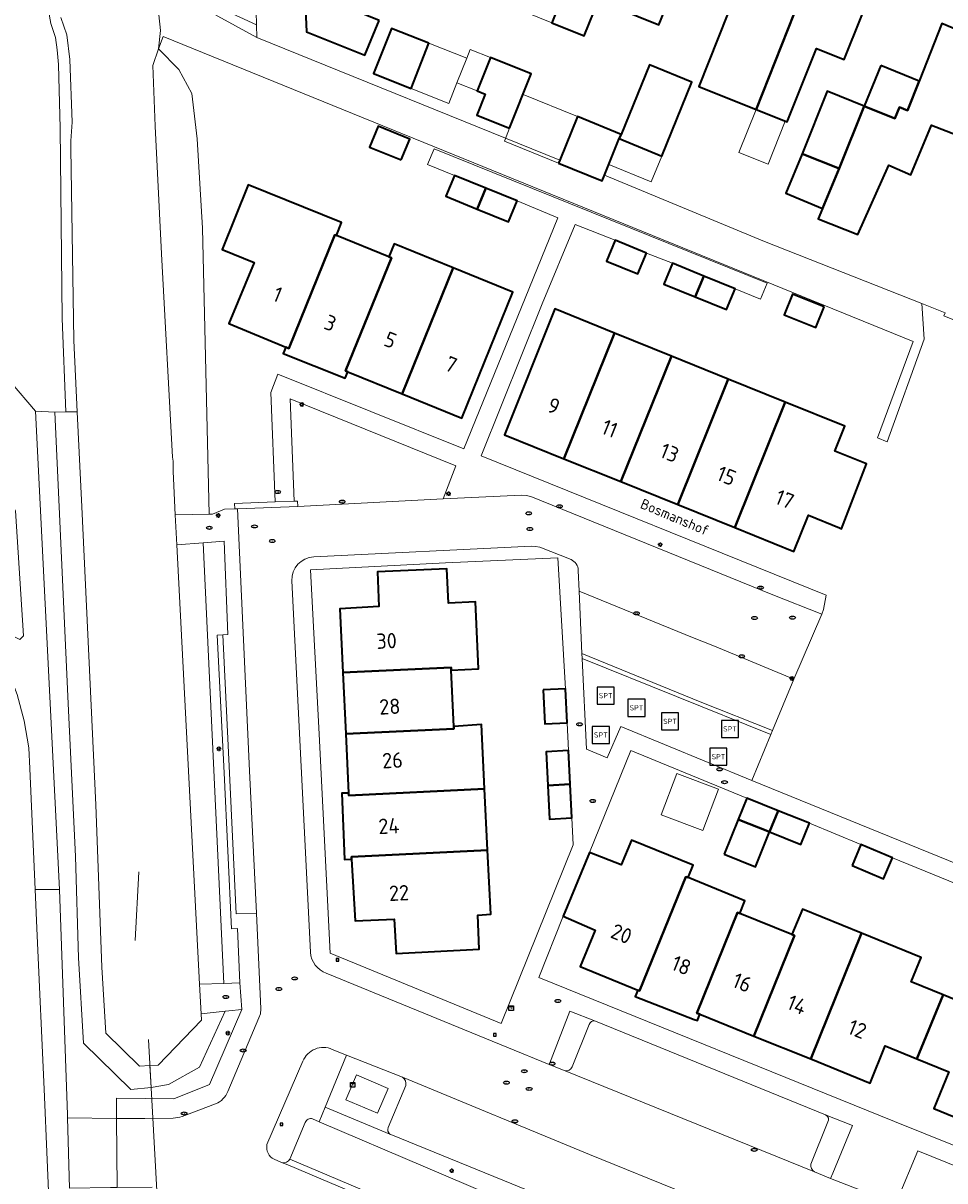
# Model space of a CAD drawing. Header units: metres. Extents: x 149984 to 156489, y 469398 to 478068.
# Tile 476 of 656: x 154006 to 154087, y 472941 to 473042. Entities that reach past the tile are written whole.
import ezdxf
from ezdxf.enums import TextEntityAlignment as Align

# ---------------------------------------------------------------- set-up
doc = ezdxf.new("R2010")
doc.units = ezdxf.units.M
doc.header["$LTSCALE"] = 0.75
for name, color, linetype, lineweight in [('B-WE-GR-BEPLANTING_CULTUUR_HEESTERS-GV', 252, 'Continuous', 18), ('B-WE-GR-STRUIK-GV', 252, 'Continuous', 13), ('B-WE-IE-MEUBILAIR-S', 252, 'Continuous', 25), ('B-WE-IE-MEUBILAIR_WEGMEUBILAIR-S', 252, 'Continuous', 25), ('B-WE-IE-TERREINAFSCHEIDING_KUNSTMATIG_HEKWERK-G', 252, 'IE-TERREINAFSCHEIDING_KUNSTMATIG-SO', 18), ('B-WE-KW-KUNSTWERK_DUIKER-G', 6, 'Continuous', 18), ('B-WE-OG-BEBOUWING-GV', 6, 'Continuous', 35), ('B-WE-OG-BEBOUWING-T18', 1, 'Continuous', 18), ('B-WE-OG-BEBOUWING_LAGE TRAFO-GV', 6, 'Continuous', 18), ('B-WE-OG-BEBOUWING_LUIFEL-GV', 6, 'Continuous', 18), ('B-WE-OG-TERREIN_BEGROEID-GV', 252, 'Continuous', 18), ('B-WE-OG-TERREIN_ERF-GV', 252, 'Continuous', 18), ('B-WE-OG-TERREIN_OEVER-GV', 252, 'Continuous', 18), ('B-WE-OG-TOPOGRAFIE-T18', 7, 'Continuous', 18), ('B-WE-OG-WATER-GV', 252, 'Continuous', 18), ('B-WE-OG-WATER_SLOOT-GV', 252, 'Continuous', 18), ('B-WE-VH-GESLOTENVERHARDING_ASFALT-GV', 252, 'Continuous', 18), ('B-WE-VH-GESLOTENVERHARDING_KUNSTSTOF-GV', 252, 'Continuous', 18), ('B-WE-VH-HALFVERHARDING_GRASBETONSTEEN-GV', 252, 'Continuous', 18), ('B-WE-VH-OPENVERHARDING_BETONELEMENT-GV', 252, 'Continuous', 18), ('B-WE-VH-OPENVERHARDING_BETONSTRAATSTEEN-GV', 252, 'Continuous', 18), ('B-WE-VH-OPENVERHARDING_STRAATBAKSTEEN-GV', 252, 'Continuous', 18), ('B-WE-VH-OPENVERHARDING_TEGEL-GV', 252, 'Continuous', 18)]:
    doc.layers.add(name, color=color, linetype=linetype, lineweight=lineweight)
doc.styles.add('NLCS-ISO', font='NLCS-ISO.ttf')
doc.styles.add('NLCS-ISO-M500-T18', font='NLCS-ISO.ttf', dxfattribs={"height": 0.9})
doc.styles.add('NLCS-ISO-M750-T18', font='NLCS-ISO.ttf', dxfattribs={"height": 1.35})
doc.linetypes.add('IE-TERREINAFSCHEIDING_KUNSTMATIG-SO', pattern='A,4,[82,NLCS.SHX,S=0.75,R=90,X=0,Y=0],4,-2', length=10)

# ---------------------------------------------------------------- blocks, each defined once
blk = doc.blocks.new('SIE-MEUBILAIR_BORD_VERKEER-SO')
blk.add_lwpolyline([(-0.5625, -0.5625), (0.5625, -0.5625), (0.5625, 0.5625), (-0.5625, 0.5625)], close=True)
at = {"style": 'NLCS-ISO'}
blk.add_text('vb', height=0.75, dxfattribs=at).set_placement((0, 0), align=Align.MIDDLE_CENTER)
blk = doc.blocks.new('SIE-MEUBILAIR_KAST_CAI-SO')
for points in [[(-1, 1), (1, 1), (1, 0.84), (-1, 0.84)], [(-1, 0.76), (1, 0.76), (1, -1), (-1, -1)]]:
    blk.add_lwpolyline(points, close=True)
at = {"style": 'NLCS-ISO'}
blk.add_text('cai', height=0.75, dxfattribs=at).set_placement((0, 0), align=Align.MIDDLE_CENTER)
blk = doc.blocks.new('SIE-MEUBILAIR_KAST_ELEKTRA-SO')
for points in [[(-1, 1), (1, 1), (1, 0.84), (-1, 0.84)], [(-1, 0.76), (1, 0.76), (1, -1), (-1, -1)]]:
    blk.add_lwpolyline(points, close=True)
at = {"style": 'NLCS-ISO'}
blk.add_text('et', height=0.75, dxfattribs=at).set_placement((0, 0), align=Align.MIDDLE_CENTER)
blk = doc.blocks.new('SIE-MEUBILAIR_PAAL_LICHTMAST-SO')
for points in [[(-0.62, 0), (-1, 0)], [(-0.71, 0.71), (-0.44, 0.44)], [(0, 1), (0, 0.62)], [(0.44, 0.44), (0.71, 0.71)], [(1, 0), (0.62, 0)], [(-0.71, -0.71), (-0.44, -0.44)], [(0, -0.62), (0, -1)], [(0.44, -0.44), (0.71, -0.71)]]:
    blk.add_lwpolyline(points)
blk.add_circle((0, 0), 0.5)
blk = doc.blocks.new('SIE-MEUBILAIR_PUT_RIOOLPUT-SO')
blk.add_ellipse((0, 0), major_axis=(1.25, 0), ratio=0.54)
at = {"style": 'NLCS-ISO'}
blk.add_text('ri', height=0.75, dxfattribs=at).set_placement((-0.04, 0.07), align=Align.MIDDLE_CENTER)
blk = doc.blocks.new('SIE-MEUBILAIR_PUT_BRANDKRAAN-SO')
blk.add_ellipse((0, 0), major_axis=(1.25, 0), ratio=0.54)
at = {"style": 'NLCS-ISO'}
blk.add_text('bk', height=0.75, dxfattribs=at).set_placement((0.03, 0), align=Align.MIDDLE_CENTER)
blk = doc.blocks.new('SIE-MEUBILAIR_PUT_KOLK-SO')
blk.add_ellipse((0, 0), major_axis=(1.25, 0), ratio=0.54)
at = {"style": 'NLCS-ISO'}
blk.add_text('klk', height=0.75, dxfattribs=at).set_placement((0.03, 0), align=Align.MIDDLE_CENTER)
blk = doc.blocks.new('SIE-WEG_SPEELTOESTEL-SO')
at = {"flags": 128}
blk.add_lwpolyline([(-3.75, -3.75), (3.75, -3.75), (3.75, 3.75), (-3.75, 3.75)], close=True, dxfattribs=at)
at = {"style": 'NLCS-ISO'}
blk.add_text('SPT', height=2.25, dxfattribs=at).set_placement((0, 0), align=Align.MIDDLE_CENTER)

msp = doc.modelspace()

# ---------------------------------------------------------------- linework, layer by layer
at = {"layer": 'B-WE-GR-BEPLANTING_CULTUUR_HEESTERS-GV', "flags": 128}
for points in [[(154056.67, 472954.831), (154054.426, 472955.692), (154052.788, 472951.463), (154052.609, 472951.003), (154054.004, 472950.47)], [(154054.621, 472950.796), (154056.117, 472954.514)], [(154031.832, 472946.227), (154032.396, 472945.986), (154032.923, 472947.264), (154034.806, 472951.828), (154033.55, 472952.34)], [(154030.98, 472951.314), (154027.822, 472943.974)], [(154029.835, 472942.705), (154031.187, 472945.914)], [(154077.09, 472945.962), (154075.591, 472942.247)], [(154077.327, 472940.995), (154077.516, 472941.455), (154079.247, 472945.657), (154076.932, 472946.547)], [(154028.455, 472942.682), (154029.111, 472942.41)], [(154075.905, 472941.573), (154077.327, 472940.995)]]:
    msp.add_lwpolyline(points, dxfattribs=at)
at = {"layer": 'B-WE-GR-BEPLANTING_CULTUUR_HEESTERS-GV'}
for points in [[(154056.117, 472954.514, -0.3846086), (154056.67, 472954.831)], [(154033.55, 472952.34, 0.423299), (154030.98, 472951.314)], [(154054.004, 472950.47, 0.3429204), (154054.621, 472950.796)], [(154031.187, 472945.914, -0.4422856), (154031.832, 472946.227)], [(154076.932, 472946.547, -0.4125835), (154077.09, 472945.962)], [(154027.822, 472943.974, 0.3382038), (154028.455, 472942.682)], [(154029.111, 472942.41, 0.3571456), (154029.835, 472942.705)], [(154075.591, 472942.247, 0.2575573), (154075.905, 472941.573)]]:
    msp.add_lwpolyline(points, format="xyb", dxfattribs=at)
at = {"layer": 'B-WE-GR-STRUIK-GV', "flags": 128}
msp.add_lwpolyline([(154072.094, 472980.012), (154072.236, 472980.354), (154065.866, 472982.857), (154055.489, 472987.122), (154055.501, 472986.681)], close=True, dxfattribs=at)
for points in [[(154038.625, 472944.9), (154032.923, 472947.264), (154032.396, 472945.986), (154051.086, 472938.014), (154070.176, 472929.946), (154071.078, 472932.162)], [(154070.426, 472931.913), (154038.712, 472944.85)]]:
    msp.add_lwpolyline(points, dxfattribs=at)
at = {"layer": 'B-WE-GR-STRUIK-GV'}
msp.add_lwpolyline([(154038.712, 472944.85, -0.0667405), (154038.625, 472944.9)], format="xyb", dxfattribs=at)
at = {"layer": 'B-WE-IE-TERREINAFSCHEIDING_KUNSTMATIG_HEKWERK-G', "flags": 128}
for points in [[(154044.286, 473029.111), (154041.935, 473030.059), (154042.506, 473031.433), (154071.763, 473019.634), (154071.179, 473018.229), (154068.942, 473019.149)], [(154050.491, 473018.316), (154053.376, 473025.386)], [(154058.393, 473023.42), (154054.894, 473024.801), (154052.007, 473017.834)], [(154063.44, 473021.384), (154061.151, 473022.287)], [(154054.042, 472984.008), (154053.373, 472995.514), (154043.498, 472995.075)], [(154054.303, 472978.588), (154054.183, 472981.018)], [(154069.959, 472974.407), (154059.778, 472978.599), (154056.139, 472969.645)], [(154033.365, 472960.794), (154048.391, 472954.626), (154054.707, 472970.308), (154054.607, 472972.665)], [(154079.991, 472970.339), (154075.471, 472972.197)], [(154100.98, 472961.723), (154082.757, 472969.179)]]:
    msp.add_lwpolyline(points, dxfattribs=at)
at = {"layer": 'B-WE-KW-KUNSTWERK_DUIKER-G', "flags": 128}
for points in [[(154016.25, 472961.896), (154016.577, 472967.931)], [(154018.708, 472929.857), (154017.419, 472953.205)]]:
    msp.add_lwpolyline(points, dxfattribs=at)
at = {"layer": 'B-WE-OG-BEBOUWING-GV', "flags": 128}
for points in [[(154055.298, 473048.694), (154052.832, 473042.519), (154055.692, 473041.376), (154056.928, 473044.471), (154062.239, 473042.326), (154063.489, 473045.422), (154061.222, 473046.328), (154064.254, 473053.721), (154058.261, 473056.114)], [(154070.779, 473034.897), (154076.356, 473048.968), (154071.345, 473050.954), (154068.307, 473043.328), (154065.749, 473036.906)], [(154076.356, 473048.968), (154070.779, 473034.897), (154073.5, 473033.81), (154076.094, 473040.259), (154078.51, 473039.295), (154081.571, 473046.901)], [(154037.664, 473042.708), (154034.417, 473044.034), (154034.252, 473048.437), (154030.987, 473048.314), (154031.306, 473041.717), (154036.406, 473039.658)], [(154042.053, 473040.709), (154038.749, 473042.023), (154037.169, 473038.05), (154040.473, 473036.736)], [(154080.274, 473035.195), (154078.079, 473029.708), (154076.628, 473026.213), (154076.25, 473025.302), (154079.714, 473023.902), (154082.438, 473030.012), (154084.383, 473029.144), (154086.195, 473033.525), (154090.205, 473031.974), (154093.255, 473039.864), (154087.111, 473042.441), (154085.109, 473037.373), (154084.091, 473034.798), (154083.374, 473035.097), (154082.984, 473034.111)], [(154049.139, 473033.262), (154051.035, 473038.029), (154047.442, 473039.458), (154046.278, 473036.529), (154046.993, 473036.245), (154046.264, 473034.411)], [(154058.769, 473032.334), (154062.502, 473030.81), (154065.155, 473037.306), (154061.422, 473038.831), (154058.921, 473032.705)], [(154081.743, 473038.76), (154080.274, 473035.195), (154082.984, 473034.111), (154083.374, 473035.097), (154084.091, 473034.798), (154085.109, 473037.373)], [(154078.079, 473029.708), (154080.274, 473035.195), (154077.024, 473036.495), (154074.829, 473031.008)], [(154039.616, 473030.473), (154040.357, 473032.3), (154037.58, 473033.428), (154036.838, 473031.6)], [(154053.426, 473030.18), (154057.25, 473028.618), (154057.463, 473029.138), (154058.769, 473032.334), (154058.921, 473032.705), (154055.097, 473034.267), (154053.539, 473030.456)], [(154074.829, 473031.008), (154073.396, 473027.555), (154076.628, 473026.213), (154078.079, 473029.708)], [(154029.472, 473014.029), (154029.743, 473013.917), (154033.771, 473023.886), (154033.93, 473023.822), (154034.38, 473024.958), (154026.178, 473028.271), (154023.88, 473022.595), (154026.69, 473021.457), (154024.481, 473016.088)], [(154046.288, 473026.154), (154047.036, 473027.991), (154044.286, 473029.111), (154043.538, 473027.273)], [(154047.036, 473027.991), (154046.288, 473026.154), (154049.039, 473025.035), (154049.786, 473026.872)], [(154029.743, 473013.917), (154029.472, 473014.029), (154029.249, 473013.474), (154034.699, 473011.289), (154034.929, 473011.854), (154034.72, 473011.939), (154038.754, 473021.855), (154038.512, 473021.953), (154033.93, 473023.822), (154033.771, 473023.886)], [(154061.151, 473022.287), (154058.393, 473023.42), (154057.641, 473021.588), (154060.398, 473020.456)], [(154038.754, 473021.855), (154034.72, 473011.939), (154034.929, 473011.854), (154039.695, 473009.918), (154044.188, 473020.977), (154038.981, 473023.095), (154038.512, 473021.953)], [(154066.191, 473020.266), (154063.44, 473021.384), (154062.695, 473019.549), (154065.446, 473018.432)], [(154044.188, 473020.977), (154039.695, 473009.918), (154044.929, 473007.791), (154049.412, 473018.852)], [(154066.191, 473020.266), (154065.446, 473018.432), (154068.197, 473017.314), (154068.942, 473019.149)], [(154076.755, 473017.567), (154073.993, 473018.688), (154073.257, 473016.873), (154076.019, 473015.753)], [(154058.343, 473015.258), (154053.115, 473017.374), (154048.671, 473006.332), (154053.894, 473004.226)], [(154058.898, 473002.208), (154063.345, 473013.235), (154058.343, 473015.258), (154053.894, 473004.226)], [(154063.345, 473013.235), (154058.898, 473002.208), (154063.902, 473000.19), (154068.346, 473011.211)], [(154068.906, 472998.172), (154073.348, 473009.187), (154068.346, 473011.211), (154063.902, 473000.19)], [(154073.348, 473009.187), (154068.906, 472998.172), (154074.11, 472996.074), (154075.399, 472999.272), (154078.118, 472998.146), (154078.288, 472998.075), (154080.489, 473003.785), (154077.693, 473004.889), (154078.576, 473007.072)], [(154044.004, 472985.644), (154046.411, 472985.758), (154046.134, 472991.643), (154043.761, 472991.523), (154043.62, 472994.558), (154037.529, 472994.274), (154037.651, 472991.249), (154034.22, 472991.05), (154034.488, 472985.441), (154043.992, 472985.89)], [(154034.488, 472985.441), (154034.746, 472980.045), (154044.246, 472980.508), (154044.236, 472980.714), (154044.004, 472985.644), (154043.992, 472985.89)], [(154052.074, 472983.915), (154052.215, 472980.926), (154054.183, 472981.018), (154054.042, 472984.008)], [(154034.746, 472980.045), (154034.993, 472974.857), (154035.003, 472974.654), (154046.937, 472975.235), (154046.662, 472980.87), (154044.236, 472980.714), (154044.246, 472980.508)], [(154052.483, 472975.526), (154054.455, 472975.627), (154054.303, 472978.588), (154052.331, 472978.487)], [(154054.455, 472975.627), (154052.483, 472975.526), (154052.635, 472972.564), (154054.607, 472972.665)], [(154035.259, 472969.048), (154035.248, 472969.259), (154047.199, 472969.841), (154046.937, 472975.235), (154035.003, 472974.654), (154034.993, 472974.857), (154034.39, 472974.831), (154034.641, 472969.013)], [(154072.715, 472973.302), (154069.959, 472974.407), (154069.211, 472972.541), (154071.967, 472971.436)], [(154067.986, 472969.486), (154070.742, 472968.381), (154071.967, 472971.436), (154069.211, 472972.541)], [(154071.967, 472971.436), (154074.723, 472970.331), (154075.471, 472972.197), (154072.715, 472973.302)], [(154060.389, 472957.546), (154060.558, 472957.477), (154064.614, 472967.504), (154064.814, 472967.423), (154065.256, 472968.519), (154059.829, 472970.715), (154058.937, 472968.537), (154056.139, 472969.645), (154053.832, 472964.03), (154056.656, 472962.814), (154055.342, 472959.624)], [(154079.217, 472968.494), (154081.982, 472967.334), (154082.757, 472969.179), (154079.991, 472970.339)], [(154035.248, 472969.259), (154035.259, 472969.048), (154035.561, 472963.629), (154039.003, 472963.785), (154039.159, 472960.758), (154046.456, 472961.134), (154046.329, 472964.139), (154047.474, 472964.206), (154047.199, 472969.841)], [(154060.558, 472957.477), (154060.389, 472957.546), (154060.173, 472956.993), (154065.344, 472954.978), (154065.624, 472954.869), (154065.846, 472955.421), (154065.569, 472955.532), (154069.154, 472964.366), (154069.359, 472964.283), (154069.81, 472965.395), (154064.814, 472967.423), (154064.614, 472967.504)], [(154065.846, 472955.421), (154070.576, 472953.513), (154074.154, 472962.337), (154073.935, 472962.425), (154069.359, 472964.283), (154069.154, 472964.366), (154065.569, 472955.532)], [(154075.58, 472951.495), (154080.047, 472962.542), (154074.858, 472964.646), (154073.935, 472962.425), (154074.154, 472962.337), (154070.576, 472953.513)], [(154080.047, 472962.542), (154075.58, 472951.495), (154080.811, 472949.386), (154082.126, 472952.648), (154084.918, 472951.509), (154087.203, 472957.136), (154084.402, 472958.272), (154085.274, 472960.422)], [(154084.918, 472951.509), (154087.71, 472950.37), (154086.396, 472947.148), (154091.607, 472945.022), (154095.169, 472953.844), (154095.397, 472953.752), (154096.299, 472955.986), (154090.876, 472958.176), (154090.004, 472956), (154087.203, 472957.136)]]:
    msp.add_lwpolyline(points, close=True, dxfattribs=at)
at = {"layer": 'B-WE-OG-BEBOUWING_LAGE TRAFO-GV', "flags": 128}
msp.add_lwpolyline([(154037.541, 472946.73), (154038.472, 472948.916), (154035.692, 472950.099), (154034.762, 472947.914)], close=True, dxfattribs=at)
at = {"layer": 'B-WE-OG-BEBOUWING_LUIFEL-GV', "flags": 128}
for points in [[(154042.053, 473040.709), (154040.473, 473036.736), (154043.79, 473035.417), (154044.512, 473037.231), (154045.371, 473039.39)], [(154046.278, 473036.529), (154047.442, 473039.458), (154045.677, 473040.16), (154045.371, 473039.39), (154044.512, 473037.231)], [(154053.426, 473030.18), (154055.097, 473034.267), (154050.316, 473036.221), (154049.139, 473033.262), (154048.674, 473032.123)], [(154070.779, 473034.897), (154069.272, 473031.124), (154071.838, 473030.099), (154073.346, 473033.872)], [(154062.502, 473030.81), (154058.769, 473032.334), (154057.842, 473030.064), (154061.575, 473028.54)], [(154063.822, 472976.575), (154062.442, 472972.951), (154066.102, 472971.559), (154067.481, 472975.182)]]:
    msp.add_lwpolyline(points, close=True, dxfattribs=at)
at = {"layer": 'B-WE-OG-TERREIN_BEGROEID-GV', "flags": 128}
for points in [[(154005.3, 473010.963), (154007.479, 473008.392), (154009.199, 473008.308), (154010.159, 473008.326), (154009.838, 473016.526), (154009.667, 473033.262), (154009.514, 473038.861), (154009.387, 473040.123), (154009.25, 473041.219), (154008.845, 473042.441), (154008.71, 473043.097), (154008.533, 473045.843), (154008.304, 473050.433), (154007.512, 473068.906), (154006.91, 473083.458), (154007.015, 473087.834), (154007.062, 473090.542), (154004.036, 473090.458)], [(154008.71, 473043.097), (154008.845, 473042.441), (154009.25, 473041.219), (154009.387, 473040.123), (154009.514, 473038.861), (154009.667, 473033.262), (154009.838, 473016.526), (154010.159, 473008.326), (154011.163, 473008.345), (154010.87, 473014.6), (154010.59, 473031.5), (154010.6, 473032.14), (154010.7, 473033.78), (154010.5, 473039.28), (154010.23, 473041.44), (154009.72, 473042.98)]]:
    msp.add_lwpolyline(points, dxfattribs=at)
for points in [[(154018.407, 473090.322), (154017.864, 473090.35), (154017.87, 473090.24), (154017.36, 473090.298), (154016.02, 473090.45), (154015.36, 473090.458), (154017.28, 473048.21), (154017.307, 473048.011), (154017.37, 473047.55), (154017.71, 473046.65), (154017.97, 473046.33), (154018.37, 473046.05), (154022.5, 473044.35), (154026.901, 473042.335), (154026.859, 473043.495), (154025.142, 473044.251), (154020.223, 473046.716), (154020.203, 473047.217), (154019.011, 473076.876), (154018.984, 473077.802), (154018.748, 473081.157)], [(154019.765, 472999.291), (154022.749, 472999.359), (154022.145, 473024.476), (154021.699, 473032.32), (154021.213, 473036.309), (154020.08, 473038.402), (154018.308, 473040.212), (154017.782, 473038.765), (154018.015, 473033.434), (154018.57, 473022.23), (154019.53, 473004.37), (154019.58, 473004.01), (154019.58, 473003.09), (154019.6, 473002.47)], [(154044.413, 473003.59), (154029.851, 473009.472), (154030.214, 473000.485), (154030.503, 473000.496), (154030.531, 473000.037), (154043.284, 473000.688)], [(154005.735, 472999.647), (154004.466, 473002.165), (154003.344, 473004.443), (154001.238, 473008.556), (154000, 473008.561), (153995.05, 473008.58), (153994.853, 473001.552), (153995.898, 473000.714), (153997.715, 472999.185), (154000.86, 472996.156), (154002.648, 472993.935), (154005.475, 472989.089), (154005.648, 472988.569), (154006.11, 472988.339), (154006.427, 472988.656)], [(154009.199, 473008.308), (154007.479, 473008.392), (154009.605, 472966.371), (154010.287, 472946.584), (154010.294, 472946.34), (154014.614, 472946.257), (154014.613, 472946.683), (154014.609, 472948.048), (154019.635, 472948.008), (154022.783, 472949.262), (154025.623, 472955.838), (154024.459, 472955.72), (154024.157, 472955.689), (154021.882, 472950.765), (154019.168, 472949.248), (154017.644, 472948.979), (154015.859, 472948.807), (154011.711, 472952.885), (154011.279, 472960.387), (154011.007, 472969.283), (154010.359, 472982.713)], [(154011.553, 473000), (154011.163, 473008.345), (154010.159, 473008.326), (154009.199, 473008.308), (154010.359, 472982.713), (154011.007, 472969.283), (154011.279, 472960.387), (154011.711, 472952.885), (154015.859, 472948.807), (154017.644, 472948.979), (154017.533, 472950.912), (154016.626, 472950.857), (154013.663, 472953.77), (154013.33, 472959.56), (154012.777, 472973.831)], [(154022.209, 472996.833), (154019.901, 472996.663), (154021.899, 472958.058), (154024.041, 472958.141)], [(154024.065, 472996.969), (154022.209, 472996.833), (154024.041, 472958.141), (154025.441, 472958.196), (154025.237, 472962.955), (154024.701, 472962.924), (154024.047, 472976.635), (154023.437, 472988.729), (154023.959, 472988.761), (154024.385, 472988.788)], [(154024.157, 472955.689), (154022.033, 472955.473), (154022.062, 472954.912), (154018.263, 472950.957), (154017.533, 472950.912), (154017.644, 472948.979), (154019.168, 472949.248), (154021.882, 472950.765)], [(154084.992, 472943.437), (154083.209, 472939.146), (154083.052, 472938.769), (154107.789, 472928.636), (154107.995, 472929.142), (154109.737, 472933.425)]]:
    msp.add_lwpolyline(points, close=True, dxfattribs=at)
at = {"layer": 'B-WE-OG-TERREIN_ERF-GV', "flags": 128}
for points in [[(154026.216, 473067.466), (154027.071, 473046.695), (154027.105, 473043.387), (154026.859, 473043.495), (154026.901, 473042.335), (154026.941, 473041.209), (154053.539, 473030.456), (154055.097, 473034.267), (154058.921, 473032.705), (154061.422, 473038.831), (154065.155, 473037.306), (154062.502, 473030.81), (154058.769, 473032.334), (154057.463, 473029.138), (154071.536, 473023.302), (154085.35, 473017.85), (154087.394, 473017.044), (154087.271, 473016.781), (154104.495, 473009.869), (154110.833, 473042.91)], [(154104.495, 473009.869), (154087.271, 473016.781), (154087.394, 473017.044), (154085.35, 473017.85), (154085.545, 473014.729), (154082.285, 473005.707), (154081.456, 473006.045), (154084.582, 473014.526), (154018.71, 473041.32), (154018.308, 473040.212), (154020.08, 473038.402), (154021.213, 473036.309), (154021.699, 473032.32), (154022.145, 473024.476), (154022.749, 472999.359), (154023.034, 472999.365), (154024.089, 472999.79), (154024.984, 472999.824), (154024.973, 473000.281), (154028.528, 473000.42), (154028.17, 473010.026), (154028.784, 473011.66), (154045.112, 473005.088), (154050.491, 473018.316), (154053.376, 473025.386), (154049.786, 473026.872), (154049.039, 473025.035), (154046.288, 473026.154), (154043.538, 473027.273), (154044.286, 473029.111), (154041.935, 473030.059), (154042.506, 473031.433), (154071.763, 473019.634), (154071.179, 473018.229), (154068.942, 473019.149), (154068.197, 473017.314), (154065.446, 473018.432), (154062.695, 473019.549), (154063.44, 473021.384), (154061.151, 473022.287), (154060.398, 473020.456), (154057.641, 473021.588), (154058.393, 473023.42), (154054.894, 473024.801), (154052.007, 473017.834), (154046.633, 473004.474), (154076.952, 472992.231), (154076.704, 472990.97), (154076.549, 472990.555), (154074.102, 472984.868), (154072.236, 472980.354), (154072.094, 472980.012), (154070.418, 472975.956), (154095.392, 472965.79)], [(154100.98, 472961.723), (154082.757, 472969.179), (154081.982, 472967.334), (154079.217, 472968.494), (154079.991, 472970.339), (154075.471, 472972.197), (154074.723, 472970.331), (154071.967, 472971.436), (154070.742, 472968.381), (154067.986, 472969.486), (154069.211, 472972.541), (154069.959, 472974.407), (154059.778, 472978.599), (154056.139, 472969.645), (154058.937, 472968.537), (154059.829, 472970.715), (154065.256, 472968.519), (154064.814, 472967.423), (154069.81, 472965.395), (154069.359, 472964.283), (154073.935, 472962.425), (154074.858, 472964.646), (154080.047, 472962.542), (154085.274, 472960.422), (154084.402, 472958.272), (154087.203, 472957.136), (154090.004, 472956)], [(154101.096, 472940.501), (154101.317, 472941.06), (154096.607, 472942.982), (154091.607, 472945.022), (154086.396, 472947.148), (154087.71, 472950.37), (154084.918, 472951.509), (154082.126, 472952.648), (154080.811, 472949.386), (154075.58, 472951.495), (154070.576, 472953.513), (154065.846, 472955.421), (154065.624, 472954.869), (154065.344, 472954.978), (154060.173, 472956.993), (154060.389, 472957.546), (154055.342, 472959.624), (154056.656, 472962.814), (154053.832, 472964.03), (154051.702, 472958.661), (154082.936, 472946.012), (154113.513, 472933.712)]]:
    msp.add_lwpolyline(points, dxfattribs=at)
for points in [[(154052.893, 473058.258), (154058.261, 473056.114), (154064.254, 473053.721), (154061.222, 473046.328), (154063.489, 473045.422), (154062.239, 473042.326), (154056.928, 473044.471), (154055.692, 473041.376), (154052.832, 473042.519), (154050.39, 473043.494), (154051.208, 473045.542), (154048.32, 473046.653), (154044.277, 473048.208), (154043.218, 473045.422), (154040.664, 473046.443), (154043.21, 473052.84), (154044.615, 473053.049), (154047.574, 473060.382), (154049.846, 473059.475), (154050.676, 473059.972), (154052.252, 473059.335), (154052.501, 473058.415)], [(154076.356, 473048.968), (154081.571, 473046.901), (154078.51, 473039.295), (154076.094, 473040.259), (154073.5, 473033.81), (154070.779, 473034.897), (154065.749, 473036.906), (154068.307, 473043.328), (154071.345, 473050.954)], [(154034.417, 473044.034), (154037.664, 473042.708), (154036.406, 473039.658), (154031.306, 473041.717), (154030.987, 473048.314), (154034.252, 473048.437)], [(154042.053, 473040.709), (154040.473, 473036.736), (154037.169, 473038.05), (154038.749, 473042.023)], [(154076.628, 473026.213), (154073.396, 473027.555), (154074.829, 473031.008), (154077.024, 473036.495), (154080.274, 473035.195), (154081.743, 473038.76), (154085.109, 473037.373), (154087.111, 473042.441), (154093.255, 473039.864), (154090.205, 473031.974), (154086.195, 473033.525), (154084.383, 473029.144), (154082.438, 473030.012), (154079.714, 473023.902), (154076.25, 473025.302)], [(154051.035, 473038.029), (154049.139, 473033.262), (154046.264, 473034.411), (154046.993, 473036.245), (154046.278, 473036.529), (154047.442, 473039.458)], [(154039.616, 473030.473), (154036.838, 473031.6), (154037.58, 473033.428), (154040.357, 473032.3)], [(154029.472, 473014.029), (154024.481, 473016.088), (154026.69, 473021.457), (154023.88, 473022.595), (154026.178, 473028.271), (154034.38, 473024.958), (154033.93, 473023.822), (154038.512, 473021.953), (154038.981, 473023.095), (154044.188, 473020.977), (154049.412, 473018.852), (154044.929, 473007.791), (154039.695, 473009.918), (154034.929, 473011.854), (154034.699, 473011.289), (154029.249, 473013.474)], [(154076.755, 473017.567), (154076.019, 473015.753), (154073.257, 473016.873), (154073.993, 473018.688)], [(154063.902, 473000.19), (154058.898, 473002.208), (154053.894, 473004.226), (154048.671, 473006.332), (154053.115, 473017.374), (154058.343, 473015.258), (154063.345, 473013.235), (154068.346, 473011.211), (154073.348, 473009.187), (154078.576, 473007.072), (154077.693, 473004.889), (154080.489, 473003.785), (154078.288, 472998.075), (154078.118, 472998.146), (154075.399, 472999.272), (154074.11, 472996.074), (154068.906, 472998.172)], [(154054.183, 472981.018), (154052.215, 472980.926), (154052.074, 472983.915), (154054.042, 472984.008), (154053.373, 472995.514), (154043.498, 472995.075), (154031.655, 472994.47), (154032.409, 472980.022), (154033.365, 472960.794), (154048.391, 472954.626), (154054.707, 472970.308), (154054.607, 472972.665), (154052.635, 472972.564), (154052.483, 472975.526), (154052.331, 472978.487), (154054.303, 472978.588)], [(154046.937, 472975.235), (154047.199, 472969.841), (154047.474, 472964.206), (154046.329, 472964.139), (154046.456, 472961.134), (154039.159, 472960.758), (154039.003, 472963.785), (154035.561, 472963.629), (154035.259, 472969.048), (154034.641, 472969.013), (154034.39, 472974.831), (154034.993, 472974.857), (154034.746, 472980.045), (154034.488, 472985.441), (154034.22, 472991.05), (154037.651, 472991.249), (154037.529, 472994.274), (154043.62, 472994.558), (154043.761, 472991.523), (154046.134, 472991.643), (154046.411, 472985.758), (154044.004, 472985.644), (154044.236, 472980.714), (154046.662, 472980.87)]]:
    msp.add_lwpolyline(points, close=True, dxfattribs=at)
at = {"layer": 'B-WE-OG-TERREIN_OEVER-GV', "flags": 128}
msp.add_lwpolyline([(154018.256, 473045.081), (154021.623, 473044.123), (154026.941, 473041.209), (154026.901, 473042.335), (154022.5, 473044.35), (154018.37, 473046.05), (154017.97, 473046.33), (154017.71, 473046.65), (154017.37, 473047.55), (154017.307, 473048.011)], dxfattribs=at)
at = {"layer": 'B-WE-OG-WATER-GV', "flags": 128}
msp.add_lwpolyline([(154009.72, 473042.98), (154010.23, 473041.44), (154010.5, 473039.28), (154010.7, 473033.78), (154010.6, 473032.14), (154010.59, 473031.5), (154010.87, 473014.6), (154011.163, 473008.345), (154011.553, 473000), (154012.777, 472973.831), (154013.33, 472959.56), (154013.663, 472953.77), (154016.626, 472950.857), (154017.533, 472950.912), (154018.263, 472950.957), (154022.062, 472954.912), (154022.033, 472955.473), (154021.899, 472958.058), (154019.901, 472996.663), (154019.765, 472999.291), (154019.6, 473002.47), (154019.58, 473003.09), (154019.58, 473004.01), (154019.53, 473004.37), (154018.57, 473022.23), (154018.015, 473033.434), (154017.782, 473038.765), (154018.308, 473040.212), (154018.47, 473041.83), (154018.183, 473044.614)], dxfattribs=at)
at = {"layer": 'B-WE-OG-WATER_SLOOT-GV', "flags": 128}
msp.add_lwpolyline([(154018.183, 473044.614), (154018.47, 473041.83), (154018.308, 473040.212), (154018.71, 473041.32), (154084.582, 473014.526), (154081.456, 473006.045), (154082.285, 473005.707), (154085.545, 473014.729), (154085.35, 473017.85), (154071.536, 473023.302), (154057.463, 473029.138), (154057.25, 473028.618), (154053.426, 473030.18), (154053.539, 473030.456), (154026.941, 473041.209), (154021.623, 473044.123), (154018.256, 473045.081)], dxfattribs=at)
at = {"layer": 'B-WE-VH-GESLOTENVERHARDING_ASFALT-GV', "flags": 128}
msp.add_lwpolyline([(154011.577, 472869.719), (154011.518, 472871.186), (154011.35, 472875.226), (154011.341, 472875.607), (154011.341, 472875.977), (154011.206, 472879.229), (154009.783, 472913.532), (154009.175, 472927.42), (154009.052, 472930.229), (154008.238, 472948.834), (154007.648, 472962.307), (154007.469, 472966.394), (154007, 472977.02), (154006.89, 472978.82), (154006.5, 472981.2), (154005.89, 472983.5), (154004.98, 472985.92), (154003.81, 472988.25), (154002.32, 472990.82), (154001.26, 472992.48)], dxfattribs=at)
at = {"layer": 'B-WE-VH-GESLOTENVERHARDING_KUNSTSTOF-GV', "flags": 128}
msp.add_lwpolyline([(154055.501, 472986.681), (154055.878, 472978.716), (154057.704, 472977.951), (154058.895, 472980.705), (154070.418, 472975.956), (154072.094, 472980.012)], close=True, dxfattribs=at)
at = {"layer": 'B-WE-VH-HALFVERHARDING_GRASBETONSTEEN-GV', "flags": 128}
for points in [[(154025.239, 472999.834), (154024.984, 472999.824), (154024.089, 472999.79), (154023.034, 472999.365), (154022.749, 472999.359), (154019.765, 472999.291), (154019.901, 472996.663), (154022.209, 472996.833), (154024.065, 472996.969), (154024.385, 472988.788), (154023.959, 472988.761), (154024.527, 472976.616), (154025.113, 472964.241), (154026.893, 472964.299), (154026.298, 472976.8)], [(154067.126, 472987.743), (154065.21, 472988.523), (154055.241, 472992.584), (154055.489, 472987.122), (154065.866, 472982.857), (154072.236, 472980.354), (154074.102, 472984.868)], [(154022.033, 472955.473), (154024.157, 472955.689), (154024.459, 472955.72), (154025.623, 472955.838), (154025.441, 472958.196), (154024.041, 472958.141), (154021.899, 472958.058)]]:
    msp.add_lwpolyline(points, close=True, dxfattribs=at)
for points in [[(154056.117, 472954.514), (154054.621, 472950.796)], [(154076.867, 472946.577), (154056.67, 472954.831)], [(154054.004, 472950.47), (154075.905, 472941.573)], [(154040.007, 472949.158), (154038.47, 472945.468)], [(154073.194, 472936.191), (154056.16, 472943.1), (154039.729, 472949.889)], [(154075.591, 472942.247), (154077.09, 472945.962)], [(154038.712, 472944.85), (154070.426, 472931.913)]]:
    msp.add_lwpolyline(points, dxfattribs=at)
at = {"layer": 'B-WE-VH-HALFVERHARDING_GRASBETONSTEEN-GV'}
for points in [[(154056.67, 472954.831, 0.3846086), (154056.117, 472954.514)], [(154054.621, 472950.796, -0.3429204), (154054.004, 472950.47)], [(154039.729, 472949.889, -0.3314933), (154040.007, 472949.158)], [(154076.932, 472946.547, 0.0312195), (154076.867, 472946.577)], [(154077.09, 472945.962, 0.4125835), (154076.932, 472946.547)], [(154038.47, 472945.468, 0.3543842), (154038.625, 472944.9)], [(154038.625, 472944.9, 0.0667405), (154038.712, 472944.85)], [(154075.905, 472941.573, -0.2575573), (154075.591, 472942.247)]]:
    msp.add_lwpolyline(points, format="xyb", dxfattribs=at)
at = {"layer": 'B-WE-VH-OPENVERHARDING_BETONELEMENT-GV', "flags": 128}
msp.add_lwpolyline([(154030.531, 473000.037), (154030.503, 473000.496), (154030.214, 473000.485), (154028.528, 473000.42), (154024.973, 473000.281), (154024.984, 472999.824), (154025.239, 472999.834)], close=True, dxfattribs=at)
at = {"layer": 'B-WE-VH-OPENVERHARDING_BETONSTRAATSTEEN-GV', "flags": 128}
for points in [[(154031.187, 472945.914), (154029.835, 472942.705), (154070.104, 472925.627), (154071.421, 472928.859)], [(154071.159, 472929.531), (154070.176, 472929.946), (154051.086, 472938.014), (154032.396, 472945.986), (154031.832, 472946.227)], [(154029.111, 472942.41), (154029.64, 472942.19), (154069.903, 472925.135), (154070.104, 472925.627), (154029.835, 472942.705)]]:
    msp.add_lwpolyline(points, dxfattribs=at)
at = {"layer": 'B-WE-VH-OPENVERHARDING_BETONSTRAATSTEEN-GV'}
for points in [[(154031.832, 472946.227, 0.4422856), (154031.187, 472945.914)], [(154029.835, 472942.705, -0.3571456), (154029.111, 472942.41)]]:
    msp.add_lwpolyline(points, format="xyb", dxfattribs=at)
at = {"layer": 'B-WE-VH-OPENVERHARDING_STRAATBAKSTEEN-GV', "flags": 128}
for points in [[(154055.163, 472994.413), (154055.241, 472992.584), (154065.21, 472988.523), (154067.126, 472987.743), (154074.102, 472984.868), (154076.549, 472990.555), (154072.261, 472992.272), (154072.244, 472992.279), (154050.984, 473000.904), (154050.592, 473000.994), (154050.187, 473001.025), (154043.284, 473000.688), (154030.531, 473000.037), (154025.239, 472999.834), (154026.298, 472976.8), (154026.893, 472964.299), (154027.286, 472955.899), (154027.25, 472955.467), (154027.099, 472955.109), (154024.375, 472948.638)], [(154031.932, 472995.597), (154051.048, 472996.542), (154051.402, 472996.524), (154051.794, 472996.455), (154054.528, 472995.36)], [(154031.638, 472960.871), (154029.997, 472993.503)], [(154110.862, 472927.473), (154107.789, 472928.636), (154083.052, 472938.769), (154077.327, 472940.995), (154075.905, 472941.573), (154054.004, 472950.47), (154052.609, 472951.003), (154048.888, 472952.524), (154033.03, 472959.035)], [(154033.55, 472952.34), (154034.806, 472951.828), (154039.729, 472949.889), (154056.16, 472943.1), (154073.194, 472936.191)], [(154027.822, 472943.974), (154030.98, 472951.314)], [(154023.314, 472947.568), (154020.365, 472946.438)], [(154019.588, 472946.292), (154017.093, 472946.274), (154014.614, 472946.257), (154014.653, 472940.204), (154017.742, 472940.24)], [(154069.903, 472925.135), (154029.64, 472942.19), (154029.111, 472942.41), (154028.455, 472942.682)]]:
    msp.add_lwpolyline(points, dxfattribs=at)
at = {"layer": 'B-WE-VH-OPENVERHARDING_STRAATBAKSTEEN-GV'}
for points in [[(154029.997, 472993.503, -0.4137622), (154031.932, 472995.597)], [(154054.528, 472995.36, -0.3008998), (154055.163, 472994.413)], [(154033.03, 472959.035, -0.2986121), (154031.638, 472960.871)], [(154030.98, 472951.314, -0.423299), (154033.55, 472952.34)], [(154024.375, 472948.638, -0.2125745), (154023.314, 472947.568)], [(154020.365, 472946.438, -0.0285164), (154019.588, 472946.292)], [(154028.455, 472942.682, -0.3382038), (154027.822, 472943.974)]]:
    msp.add_lwpolyline(points, format="xyb", dxfattribs=at)
at = {"layer": 'B-WE-VH-OPENVERHARDING_STRAATBAKSTEEN-GV', "flags": 128}
msp.add_lwpolyline([(154010.294, 472946.34), (154010.463, 472940.156), (154014.066, 472940.198), (154014.653, 472940.204), (154014.614, 472946.257)], close=True, dxfattribs=at)
at = {"layer": 'B-WE-VH-OPENVERHARDING_TEGEL-GV', "flags": 128}
for points in [[(154052.007, 473017.834), (154054.894, 473024.801), (154058.393, 473023.42), (154061.151, 473022.287), (154063.44, 473021.384), (154066.191, 473020.266), (154068.942, 473019.149), (154071.179, 473018.229), (154071.763, 473019.634), (154042.506, 473031.433), (154041.935, 473030.059), (154044.286, 473029.111), (154047.036, 473027.991), (154049.786, 473026.872), (154053.376, 473025.386), (154050.491, 473018.316), (154045.112, 473005.088), (154028.784, 473011.66), (154028.17, 473010.026), (154028.528, 473000.42), (154030.214, 473000.485), (154029.851, 473009.472), (154044.413, 473003.59), (154043.284, 473000.688), (154050.187, 473001.025), (154050.592, 473000.994), (154050.984, 473000.904), (154072.244, 472992.279), (154072.261, 472992.272), (154076.549, 472990.555), (154076.704, 472990.97), (154076.952, 472992.231), (154046.633, 473004.474)], [(154048.391, 472954.626), (154033.365, 472960.794), (154032.409, 472980.022), (154031.655, 472994.47), (154043.498, 472995.075), (154053.373, 472995.514), (154054.042, 472984.008), (154054.183, 472981.018), (154054.303, 472978.588), (154054.455, 472975.627), (154054.607, 472972.665), (154054.707, 472970.308)], [(154037.541, 472946.73), (154034.762, 472947.914), (154035.692, 472950.099), (154038.472, 472948.916)]]:
    msp.add_lwpolyline(points, close=True, dxfattribs=at)
for points in [[(154005.89, 472983.5), (154006.5, 472981.2), (154006.89, 472978.82), (154007, 472977.02), (154007.469, 472966.394), (154007.54, 472966.38), (154009.605, 472966.371), (154007.479, 473008.392), (154005.3, 473010.963)], [(154005.735, 472999.647), (154006.427, 472988.656), (154006.11, 472988.339)], [(154054.528, 472995.36), (154051.794, 472996.455), (154051.402, 472996.524), (154051.048, 472996.542), (154031.932, 472995.597)], [(154095.392, 472965.79), (154070.418, 472975.956), (154058.895, 472980.705), (154057.704, 472977.951), (154055.878, 472978.716), (154055.501, 472986.681), (154055.489, 472987.122), (154055.241, 472992.584), (154055.163, 472994.413)], [(154029.997, 472993.503), (154031.638, 472960.871)], [(154026.893, 472964.299), (154025.113, 472964.241), (154024.527, 472976.616), (154023.959, 472988.761), (154023.437, 472988.729), (154024.047, 472976.635), (154024.701, 472962.924), (154025.237, 472962.955), (154025.441, 472958.196), (154025.623, 472955.838), (154022.783, 472949.262), (154019.635, 472948.008), (154014.609, 472948.048), (154014.613, 472946.683), (154014.614, 472946.257), (154017.093, 472946.274), (154019.588, 472946.292)], [(154113.513, 472933.712), (154082.936, 472946.012), (154051.702, 472958.661), (154053.832, 472964.03), (154056.139, 472969.645), (154059.778, 472978.599), (154069.959, 472974.407), (154072.715, 472973.302), (154075.471, 472972.197), (154079.991, 472970.339), (154082.757, 472969.179), (154100.98, 472961.723)], [(154017.742, 472940.24), (154014.653, 472940.204), (154014.066, 472940.198), (154010.463, 472940.156), (154010.294, 472946.34), (154010.287, 472946.584), (154009.605, 472966.371), (154007.54, 472966.38), (154007.469, 472966.394), (154007.648, 472962.307), (154008.238, 472948.834), (154009.052, 472930.229), (154009.175, 472927.42), (154011.536, 472925.145), (154013.397, 472881.711), (154011.206, 472879.229), (154011.341, 472875.977), (154011.341, 472875.607), (154011.35, 472875.226), (154011.518, 472871.186), (154011.577, 472869.719)], [(154024.375, 472948.638), (154027.099, 472955.109), (154027.25, 472955.467), (154027.286, 472955.899), (154026.893, 472964.299)], [(154033.03, 472959.035), (154048.888, 472952.524), (154052.609, 472951.003), (154052.788, 472951.463), (154054.426, 472955.692), (154056.67, 472954.831)], [(154056.67, 472954.831), (154076.867, 472946.577)], [(154039.729, 472949.889), (154034.806, 472951.828), (154032.923, 472947.264), (154038.625, 472944.9)], [(154038.47, 472945.468), (154040.007, 472949.158)], [(154020.365, 472946.438), (154023.314, 472947.568)], [(154076.932, 472946.547), (154079.247, 472945.657), (154077.516, 472941.455), (154077.327, 472940.995), (154083.052, 472938.769)], [(154083.209, 472939.146), (154084.992, 472943.437), (154109.737, 472933.425)]]:
    msp.add_lwpolyline(points, dxfattribs=at)
at = {"layer": 'B-WE-VH-OPENVERHARDING_TEGEL-GV'}
for points in [[(154031.932, 472995.597, 0.4137622), (154029.997, 472993.503)], [(154055.163, 472994.413, 0.3008998), (154054.528, 472995.36)], [(154031.638, 472960.871, 0.2986121), (154033.03, 472959.035)], [(154040.007, 472949.158, 0.3314933), (154039.729, 472949.889)], [(154023.314, 472947.568, 0.2125745), (154024.375, 472948.638)], [(154019.588, 472946.292, 0.0285164), (154020.365, 472946.438)], [(154076.867, 472946.577, -0.0312195), (154076.932, 472946.547)], [(154038.625, 472944.9, -0.3543842), (154038.47, 472945.468)]]:
    msp.add_lwpolyline(points, format="xyb", dxfattribs=at)

# ---------------------------------------------------------------- block references
at = {"layer": 'B-WE-IE-MEUBILAIR-S', "xscale": 0.2, "yscale": 0.2, "zscale": 0.2}
for name, p in [('SIE-MEUBILAIR_PAAL_LICHTMAST-SO', (154030.874, 473008.98)), ('SIE-MEUBILAIR_PUT_BRANDKRAAN-SO', (154028.764, 473001.303)), ('SIE-MEUBILAIR_PAAL_LICHTMAST-SO', (154043.775, 473001.151)), ('SIE-MEUBILAIR_PUT_KOLK-SO', (154034.435, 473000.447)), ('SIE-MEUBILAIR_PUT_KOLK-SO', (154053.514, 473000.037)), ('SIE-MEUBILAIR_PAAL_LICHTMAST-SO', (154023.535, 472999.235)), ('SIE-MEUBILAIR_PUT_RIOOLPUT-SO', (154050.812, 472999.423)), ('SIE-MEUBILAIR_PUT_KOLK-SO', (154022.76, 472998.151)), ('SIE-MEUBILAIR_PUT_RIOOLPUT-SO', (154026.726, 472998.274)), ('SIE-MEUBILAIR_PUT_RIOOLPUT-SO', (154050.917, 472998.043)), ('SIE-MEUBILAIR_PUT_RIOOLPUT-SO', (154028.291, 472996.99)), ('SIE-MEUBILAIR_PAAL_LICHTMAST-SO', (154062.362, 472996.675)), ('SIE-MEUBILAIR_PUT_KOLK-SO', (154071.172, 472992.894)), ('SIE-MEUBILAIR_PUT_KOLK-SO', (154060.275, 472990.637)), ('SIE-MEUBILAIR_PUT_RIOOLPUT-SO', (154070.648, 472990.23)), ('SIE-MEUBILAIR_PUT_RIOOLPUT-SO', (154073.982, 472990.266)), ('SIE-MEUBILAIR_PUT_KOLK-SO', (154069.52, 472986.863)), ('SIE-MEUBILAIR_PAAL_LICHTMAST-SO', (154073.925, 472984.922)), ('SIE-MEUBILAIR_PUT_KOLK-SO', (154055.283, 472980.892)), ('SIE-MEUBILAIR_PAAL_LICHTMAST-SO', (154023.587, 472978.738)), ('SIE-MEUBILAIR_PUT_KOLK-SO', (154067.583, 472976.935)), ('SIE-MEUBILAIR_PUT_RIOOLPUT-SO', (154068.014, 472975.811)), ('SIE-MEUBILAIR_PUT_KOLK-SO', (154056.433, 472974.158)), ('SIE-MEUBILAIR_BORD_VERKEER-SO', (154034.02, 472960.196)), ('SIE-MEUBILAIR_PUT_RIOOLPUT-SO', (154030.253, 472958.569)), ('SIE-MEUBILAIR_PUT_KOLK-SO', (154024.198, 472956.942)), ('SIE-MEUBILAIR_PUT_RIOOLPUT-SO', (154028.871, 472957.64)), ('SIE-MEUBILAIR_KAST_CAI-SO', (154049.275, 472955.968)), ('SIE-MEUBILAIR_PUT_BRANDKRAAN-SO', (154053.377, 472956.592)), ('SIE-MEUBILAIR_PAAL_LICHTMAST-SO', (154024.377, 472953.773)), ('SIE-MEUBILAIR_BORD_VERKEER-SO', (154047.828, 472953.614)), ('SIE-MEUBILAIR_PUT_KOLK-SO', (154025.731, 472952.244)), ('SIE-MEUBILAIR_PUT_KOLK-SO', (154052.885, 472951.083)), ('SIE-MEUBILAIR_PUT_RIOOLPUT-SO', (154050.425, 472950.422)), ('SIE-MEUBILAIR_KAST_ELEKTRA-SO', (154035.347, 472949.234)), ('SIE-MEUBILAIR_PUT_RIOOLPUT-SO', (154048.855, 472949.41)), ('SIE-MEUBILAIR_PUT_RIOOLPUT-SO', (154050.853, 472948.867)), ('SIE-MEUBILAIR_PUT_KOLK-SO', (154020.544, 472946.708)), ('SIE-MEUBILAIR_BORD_VERKEER-SO', (154029.094, 472945.754)), ('SIE-MEUBILAIR_PUT_KOLK-SO', (154049.603, 472946.021)), ('SIE-MEUBILAIR_PUT_KOLK-SO', (154070.623, 472943.517)), ('SIE-MEUBILAIR_PAAL_LICHTMAST-SO', (154044.041, 472941.682))]:
    msp.add_blockref(name, p, dxfattribs=at)
at = {"layer": 'B-WE-IE-MEUBILAIR_WEGMEUBILAIR-S', "xscale": 0.2, "yscale": 0.2, "zscale": 0.2}
for p in [(154057.569, 472983.406), (154060.277, 472982.341), (154063.222, 472981.153), (154057.148, 472979.956), (154068.489, 472980.489), (154067.478, 472978.048)]:
    msp.add_blockref('SIE-WEG_SPEELTOESTEL-SO', p, dxfattribs=at)

# ---------------------------------------------------------------- texts
at = {"layer": 'B-WE-OG-BEBOUWING-T18', "style": 'NLCS-ISO-M750-T18'}
for s, rotation, p in [('1', 338, (154028.759, 473018.655)), ('3', 338, (154033.382, 473016.14)), ('5', 338, (154038.662, 473014.653)), ('7', 338, (154043.996, 473012.498)), ('9', 338, (154053.013, 473008.855)), ('11', 338, (154057.923, 473006.871)), ('13', 338, (154063.183, 473004.746)), ('15', 338, (154068.185, 473002.725)), ('17', 338, (154073.299, 473000.66)), ('30', 2.8, (154038.326, 472988.222)), ('28', 2.8, (154038.61, 472982.455)), ('26', 2.8, (154038.843, 472977.73)), ('24', 2.8, (154038.526, 472971.961)), ('22', 2.8, (154039.418, 472966.081)), ('20', 338, (154058.958, 472962.494)), ('18', 338, (154064.222, 472959.719)), ('16', 338, (154069.563, 472958.208)), ('14', 338, (154074.373, 472956.265)), ('12', 338, (154079.677, 472954.122))]:
    msp.add_text(s, height=1.35, rotation=rotation, dxfattribs=at).set_placement(p, align=Align.MIDDLE)
at = {"layer": 'B-WE-OG-TOPOGRAFIE-T18', "style": 'NLCS-ISO-M500-T18'}
msp.add_text('Bosmanshof', height=0.9, rotation=337.1, dxfattribs=at).set_placement((154063.641, 472999.101), align=Align.MIDDLE)

doc.saveas('drawing.dxf')
